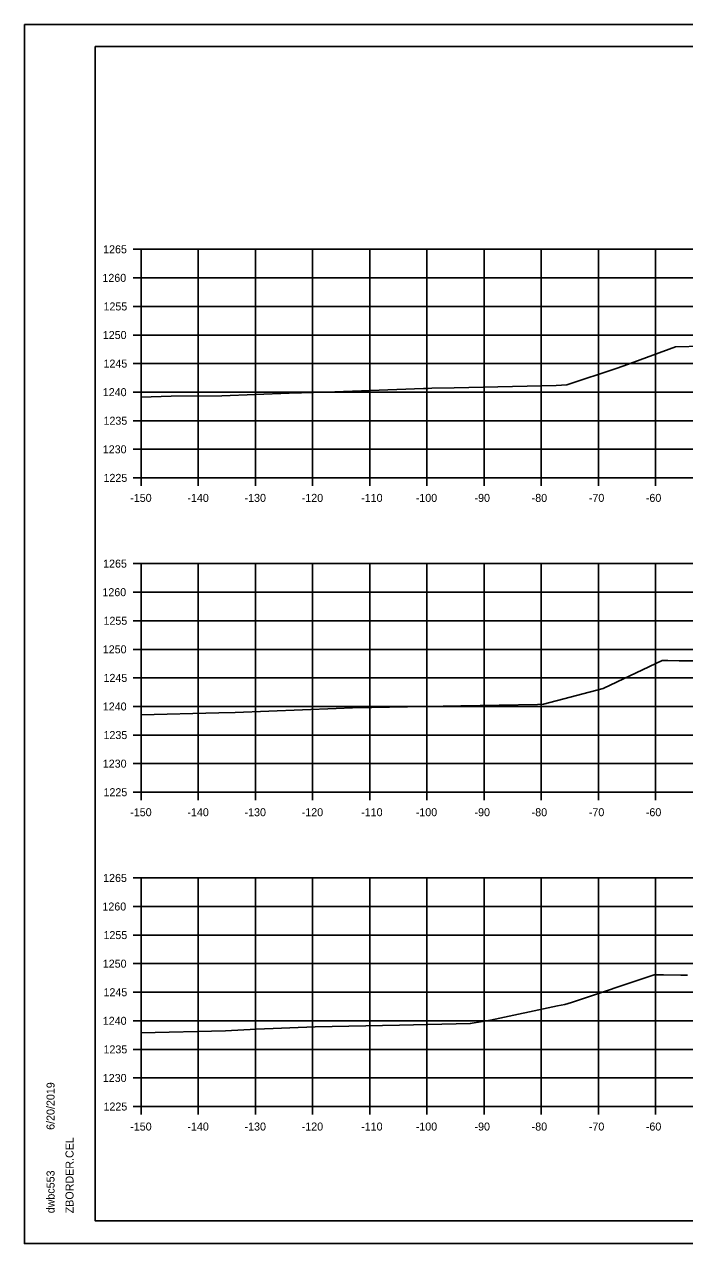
# Model space of a CAD drawing. Extents: x -70 to 701944, y -4 to 666871.
# Drawn here: x 669045.7 to 669161.2, y 661142.2 to 661355.5 of the extents above; entities that cross this region are included whole.
import ezdxf

# ---------------------------------------------------------------- set-up
doc = ezdxf.new("R2010")
doc.units = 0
for name, color, linetype in [('R_Axis', 7, 'Continuous'), ('R_Axis Annot', 7, 'Continuous'), ('R_Border', 7, 'Continuous'), ('R_Exist Surface', 7, 'Continuous'), ('R_Grid', 7, 'Continuous'), ('R_No Plot', 7, 'Continuous')]:
    doc.layers.add(name, color=color, linetype=linetype)

msp = doc.modelspace()

# ---------------------------------------------------------------- linework, layer by layer
at = {"layer": 'R_Axis'}
for p, q in [((669064.67, 661316.19), (669066.07, 661316.19)), ((669066.07, 661276.19), (669066.07, 661316.19)), ((669064.67, 661311.19), (669066.07, 661311.19)), ((669064.67, 661306.19), (669066.07, 661306.19)), ((669064.67, 661301.19), (669066.07, 661301.19)), ((669064.67, 661296.19), (669066.07, 661296.19)), ((669064.67, 661291.19), (669066.07, 661291.19)), ((669064.67, 661286.19), (669066.07, 661286.19)), ((669064.67, 661281.19), (669066.07, 661281.19)), ((669064.67, 661276.19), (669066.07, 661276.19)), ((669066.07, 661276.19), (669366.07, 661276.19)), ((669066.07, 661274.79), (669066.07, 661276.19)), ((669076.07, 661274.79), (669076.07, 661276.19)), ((669086.07, 661274.79), (669086.07, 661276.19)), ((669096.07, 661274.79), (669096.07, 661276.19)), ((669106.07, 661274.79), (669106.07, 661276.19)), ((669116.07, 661274.79), (669116.07, 661276.19)), ((669126.07, 661274.79), (669126.07, 661276.19)), ((669136.07, 661274.79), (669136.07, 661276.19)), ((669146.07, 661274.79), (669146.07, 661276.19)), ((669156.07, 661274.79), (669156.07, 661276.19)), ((669064.67, 661261.19), (669066.07, 661261.19)), ((669066.07, 661221.19), (669066.07, 661261.19)), ((669064.67, 661256.19), (669066.07, 661256.19)), ((669064.67, 661251.19), (669066.07, 661251.19)), ((669064.67, 661246.19), (669066.07, 661246.19)), ((669064.67, 661241.19), (669066.07, 661241.19)), ((669064.67, 661236.19), (669066.07, 661236.19)), ((669064.67, 661231.19), (669066.07, 661231.19)), ((669064.67, 661226.19), (669066.07, 661226.19)), ((669064.67, 661221.19), (669066.07, 661221.19)), ((669066.07, 661221.19), (669366.07, 661221.19)), ((669066.07, 661219.79), (669066.07, 661221.19)), ((669076.07, 661219.79), (669076.07, 661221.19)), ((669086.07, 661219.79), (669086.07, 661221.19)), ((669096.07, 661219.79), (669096.07, 661221.19)), ((669106.07, 661219.79), (669106.07, 661221.19)), ((669116.07, 661219.79), (669116.07, 661221.19)), ((669126.07, 661219.79), (669126.07, 661221.19)), ((669136.07, 661219.79), (669136.07, 661221.19)), ((669146.07, 661219.79), (669146.07, 661221.19)), ((669156.07, 661219.79), (669156.07, 661221.19)), ((669064.67, 661206.19), (669066.07, 661206.19)), ((669066.07, 661166.19), (669066.07, 661206.19)), ((669064.67, 661201.19), (669066.07, 661201.19)), ((669064.67, 661196.19), (669066.07, 661196.19)), ((669064.67, 661191.19), (669066.07, 661191.19)), ((669064.67, 661186.19), (669066.07, 661186.19)), ((669064.67, 661181.19), (669066.07, 661181.19)), ((669064.67, 661176.19), (669066.07, 661176.19)), ((669064.67, 661171.19), (669066.07, 661171.19)), ((669064.67, 661166.19), (669066.07, 661166.19)), ((669066.07, 661166.19), (669366.07, 661166.19)), ((669066.07, 661164.79), (669066.07, 661166.19)), ((669076.07, 661164.79), (669076.07, 661166.19)), ((669086.07, 661164.79), (669086.07, 661166.19)), ((669096.07, 661164.79), (669096.07, 661166.19)), ((669106.07, 661164.79), (669106.07, 661166.19)), ((669116.07, 661164.79), (669116.07, 661166.19)), ((669126.07, 661164.79), (669126.07, 661166.19)), ((669136.07, 661164.79), (669136.07, 661166.19)), ((669146.07, 661164.79), (669146.07, 661166.19)), ((669156.07, 661164.79), (669156.07, 661166.19))]:
    msp.add_line(p, q, dxfattribs=at)
at = {"layer": 'R_Border'}
for p, q in [((669058.07, 661351.65), (669374.25, 661351.65)), ((669058.07, 661146.19), (669058.07, 661351.65)), ((669058.07, 661146.19), (669058.07, 661146.19)), ((669374.25, 661146.19), (669058.07, 661146.19))]:
    msp.add_line(p, q, dxfattribs=at)
at = {"layer": 'R_Exist Surface'}
for points in [[(669066.07, 661290.33), (669071.37, 661290.47), (669080.21, 661290.56), (669091.96, 661291.04), (669098.39, 661291.16), (669115.47, 661291.84), (669116.32, 661291.85), (669116.93, 661291.86), (669120.85, 661291.96), (669138.68, 661292.36), (669140.58, 661292.45), (669149.36, 661295.37), (669149.71, 661295.5), (669149.82, 661295.55), (669150.51, 661295.79), (669159.57, 661299.12), (669164.31, 661299.23)], [(669066.07, 661234.71), (669079.69, 661235.08), (669082.55, 661235.11), (669100.19, 661235.86), (669103.07, 661235.97), (669104.54, 661236), (669106.45, 661236.04), (669122.04, 661236.32), (669135.4, 661236.54), (669136.49, 661236.57), (669146.94, 661239.34), (669146.96, 661239.35), (669147.05, 661239.39), (669157.23, 661244.23), (669158.25, 661244.21), (669160.22, 661244.16), (669163.69, 661244.15)], [(669066.07, 661179.08), (669080.82, 661179.45), (669086.19, 661179.71), (669096.52, 661180.14), (669111.27, 661180.42), (669123.67, 661180.7), (669125.8, 661181.06), (669127.18, 661181.29), (669138.91, 661183.8), (669140.22, 661184.05), (669141.4, 661184.4), (669155.86, 661189.21), (669157.45, 661189.21), (669160.48, 661189.17), (669161.67, 661189.17)]]:
    msp.add_lwpolyline(points, dxfattribs=at)
at = {"layer": 'R_Grid'}
for p, q in [((669066.07, 661316.19), (669366.07, 661316.19)), ((669066.07, 661276.19), (669066.07, 661316.19)), ((669076.07, 661276.19), (669076.07, 661316.19)), ((669086.07, 661276.19), (669086.07, 661316.19)), ((669096.07, 661276.19), (669096.07, 661316.19)), ((669106.07, 661276.19), (669106.07, 661316.19)), ((669116.07, 661276.19), (669116.07, 661316.19)), ((669126.07, 661276.19), (669126.07, 661316.19)), ((669136.07, 661276.19), (669136.07, 661316.19)), ((669146.07, 661276.19), (669146.07, 661316.19)), ((669156.07, 661276.19), (669156.07, 661316.19)), ((669066.07, 661311.19), (669366.07, 661311.19)), ((669066.07, 661306.19), (669366.07, 661306.19)), ((669066.07, 661301.19), (669366.07, 661301.19)), ((669066.07, 661296.19), (669366.07, 661296.19)), ((669066.07, 661291.19), (669366.07, 661291.19)), ((669066.07, 661286.19), (669366.07, 661286.19)), ((669066.07, 661281.19), (669366.07, 661281.19)), ((669066.07, 661276.19), (669366.07, 661276.19)), ((669066.07, 661261.19), (669366.07, 661261.19)), ((669066.07, 661221.19), (669066.07, 661261.19)), ((669076.07, 661221.19), (669076.07, 661261.19)), ((669086.07, 661221.19), (669086.07, 661261.19)), ((669096.07, 661221.19), (669096.07, 661261.19)), ((669106.07, 661221.19), (669106.07, 661261.19)), ((669116.07, 661221.19), (669116.07, 661261.19)), ((669126.07, 661221.19), (669126.07, 661261.19)), ((669136.07, 661221.19), (669136.07, 661261.19)), ((669146.07, 661221.19), (669146.07, 661261.19)), ((669156.07, 661221.19), (669156.07, 661261.19)), ((669066.07, 661256.19), (669366.07, 661256.19)), ((669066.07, 661251.19), (669366.07, 661251.19)), ((669066.07, 661246.19), (669366.07, 661246.19)), ((669066.07, 661241.19), (669366.07, 661241.19)), ((669066.07, 661236.19), (669366.07, 661236.19)), ((669066.07, 661231.19), (669366.07, 661231.19)), ((669066.07, 661226.19), (669366.07, 661226.19)), ((669066.07, 661221.19), (669366.07, 661221.19)), ((669066.07, 661206.19), (669366.07, 661206.19)), ((669066.07, 661166.19), (669066.07, 661206.19)), ((669076.07, 661166.19), (669076.07, 661206.19)), ((669086.07, 661166.19), (669086.07, 661206.19)), ((669096.07, 661166.19), (669096.07, 661206.19)), ((669106.07, 661166.19), (669106.07, 661206.19)), ((669116.07, 661166.19), (669116.07, 661206.19)), ((669126.07, 661166.19), (669126.07, 661206.19)), ((669136.07, 661166.19), (669136.07, 661206.19)), ((669146.07, 661166.19), (669146.07, 661206.19)), ((669156.07, 661166.19), (669156.07, 661206.19)), ((669066.07, 661201.19), (669366.07, 661201.19)), ((669066.07, 661196.19), (669366.07, 661196.19)), ((669066.07, 661191.19), (669366.07, 661191.19)), ((669066.07, 661186.19), (669366.07, 661186.19)), ((669066.07, 661181.19), (669366.07, 661181.19)), ((669066.07, 661176.19), (669366.07, 661176.19)), ((669066.07, 661171.19), (669366.07, 661171.19)), ((669066.07, 661166.19), (669366.07, 661166.19))]:
    msp.add_line(p, q, dxfattribs=at)
at = {"layer": 'R_No Plot'}
for p, q in [((669045.67, 661355.54), (669379, 661355.54)), ((669045.67, 661142.21), (669379, 661142.21))]:
    msp.add_line(p, q, dxfattribs=at)
for points in [[(669045.66, 661355.54), (669379, 661355.54), (669379, 661142.2), (669045.66, 661142.2)], [(669291.99, 661351.65), (669291.99, 661341.77), (669327.72, 661341.77), (669327.72, 661338.85), (669350.92, 661338.85), (669350.92, 661314.51), (669374.25, 661314.51), (669374.25, 661146.19), (669058.07, 661146.19), (669058.07, 661351.65)]]:
    msp.add_lwpolyline(points, close=True, dxfattribs=at)

# ---------------------------------------------------------------- texts
at = {"layer": 'R_Axis Annot'}
for s, p in [('1265', (669059.44, 661315.49)), ('1260', (669059.31, 661310.49)), ('1255', (669059.5, 661305.49)), ('1250', (669059.38, 661300.49)), ('1245', (669059.5, 661295.49)), ('1240', (669059.38, 661290.49)), ('1235', (669059.5, 661285.49)), ('1230', (669059.38, 661280.49)), ('1225', (669059.5, 661275.49)), ('-150', (669064.18, 661271.99)), ('-140', (669074.18, 661271.99)), ('-130', (669084.18, 661271.99)), ('-120', (669094.18, 661271.99)), ('-110', (669104.58, 661271.99)), ('-100', (669114.13, 661271.99)), ('-90', (669124.41, 661271.99)), ('-80', (669134.41, 661271.99)), ('-70', (669144.41, 661271.99)), ('-60', (669154.38, 661271.99)), ('1265', (669059.44, 661260.49)), ('1260', (669059.31, 661255.49)), ('1255', (669059.5, 661250.49)), ('1250', (669059.38, 661245.49)), ('1245', (669059.5, 661240.49)), ('1240', (669059.38, 661235.49)), ('1235', (669059.5, 661230.49)), ('1230', (669059.38, 661225.49)), ('1225', (669059.5, 661220.49)), ('-150', (669064.18, 661216.99)), ('-140', (669074.18, 661216.99)), ('-130', (669084.18, 661216.99)), ('-120', (669094.18, 661216.99)), ('-110', (669104.58, 661216.99)), ('-100', (669114.13, 661216.99)), ('-90', (669124.41, 661216.99)), ('-80', (669134.41, 661216.99)), ('-70', (669144.41, 661216.99)), ('-60', (669154.38, 661216.99)), ('1265', (669059.44, 661205.49)), ('1260', (669059.31, 661200.49)), ('1255', (669059.5, 661195.49)), ('1250', (669059.38, 661190.49)), ('1245', (669059.5, 661185.49)), ('1240', (669059.38, 661180.49)), ('1235', (669059.5, 661175.49)), ('1230', (669059.38, 661170.49)), ('1225', (669059.5, 661165.49)), ('-150', (669064.18, 661161.99)), ('-140', (669074.18, 661161.99)), ('-130', (669084.18, 661161.99)), ('-120', (669094.18, 661161.99)), ('-110', (669104.58, 661161.99)), ('-100', (669114.13, 661161.99)), ('-90', (669124.41, 661161.99)), ('-80', (669134.41, 661161.99)), ('-70', (669144.41, 661161.99)), ('-60', (669154.38, 661161.99))]:
    msp.add_text(s, height=1.4, dxfattribs=at).set_placement(p)
at = {"layer": 'R_Border'}
for s, p in [('6/20/2019', (669050.94, 661162.11)), ('ZBORDER.CEL', (669054.26, 661147.51)), ('dwbc553', (669050.94, 661147.51))]:
    msp.add_text(s, height=1.4, rotation=90, dxfattribs=at).set_placement(p)

doc.saveas('drawing.dxf')
